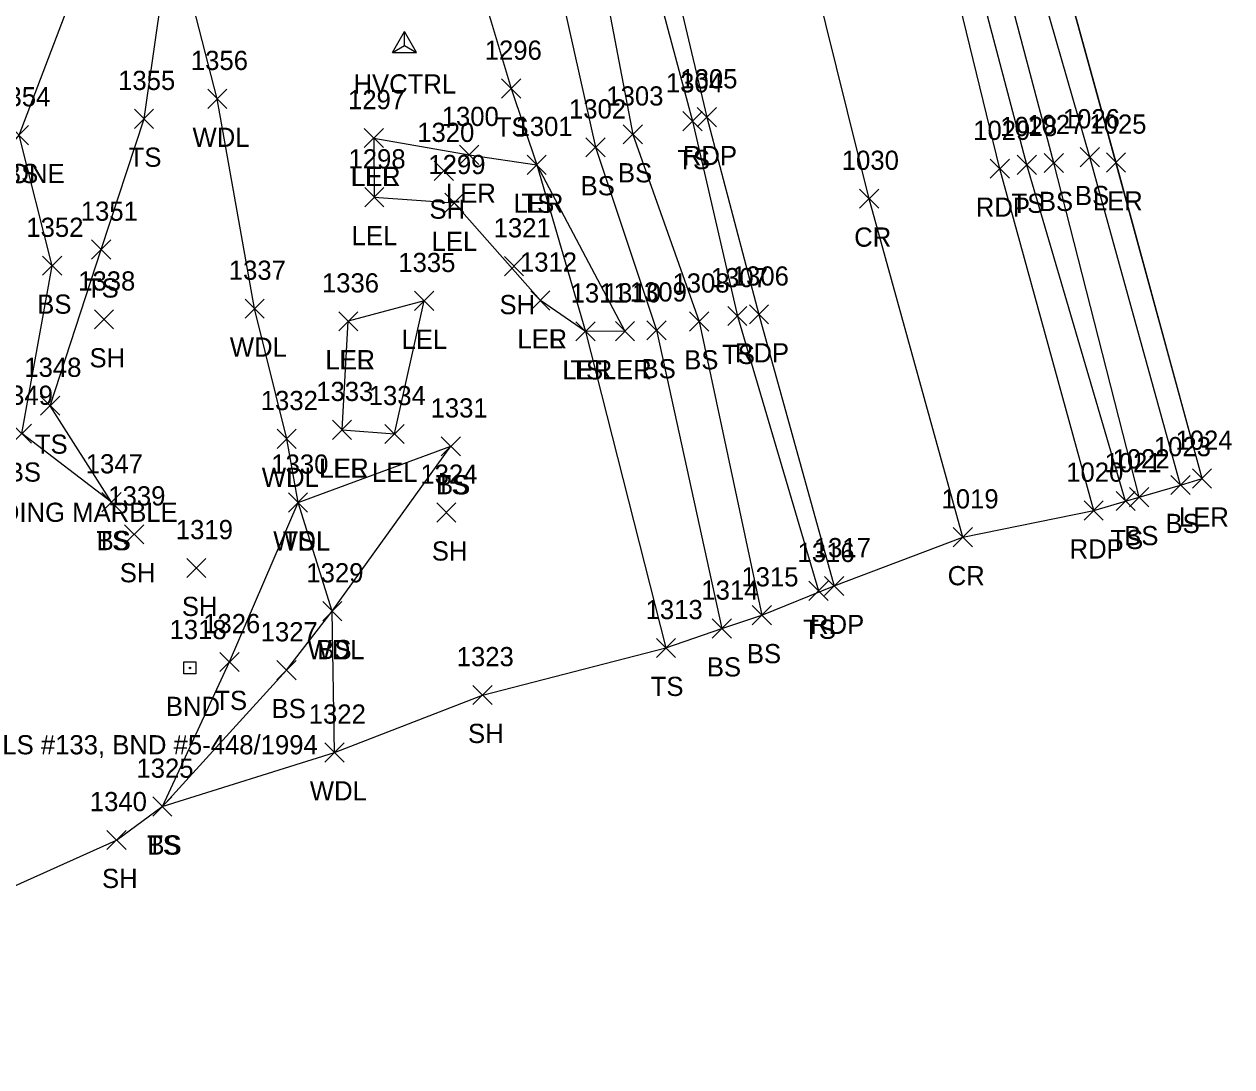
# Model space of a CAD drawing. Extents: x 1512665 to 1513714, y 110636 to 112816.
# Drawn here: x 1513164.9 to 1513290.7, y 110710.2 to 110818.8 of the extents above; entities that cross this region are included whole.
import ezdxf

# ---------------------------------------------------------------- set-up
doc = ezdxf.new("R2010")
doc.units = 0
for name, color, linetype in [('C_A', 7, 'Continuous'), ('CPSM', 7, 'Continuous'), ('L_A', 7, 'Continuous'), ('L_C', 7, 'Continuous'), ('L_I', 7, 'Continuous'), ('L_TIC', 7, 'Continuous'), ('LARO', 7, 'Continuous'), ('LASF', 7, 'Continuous'), ('LAWA', 7, 'Continuous'), ('LELB', 7, 'Continuous'), ('Level 18', 7, 'Continuous'), ('LSOGP', 7, 'Continuous'), ('M_A', 7, 'Continuous'), ('M_C', 7, 'Continuous'), ('M_I', 7, 'Continuous'), ('P_A', 7, 'Continuous'), ('P_I', 7, 'Continuous'), ('P_TIC', 7, 'Continuous'), ('PET', 7, 'Continuous'), ('PRC', 7, 'Continuous')]:
    doc.layers.add(name, color=color, linetype=linetype)

msp = doc.modelspace()

# ---------------------------------------------------------------- linework, layer by layer
at = {"layer": 'CPSM'}
for p, q in [((1513203.28, 110815.81), (1513204.53, 110817.98)), ((1513205.78, 110815.81), (1513204.53, 110817.98)), ((1513204.53, 110816.53), (1513204.53, 110817.98)), ((1513203.28, 110815.81), (1513204.53, 110816.53)), ((1513204.53, 110816.53), (1513204.53, 110816.53)), ((1513204.53, 110816.53), (1513205.78, 110815.81)), ((1513203.28, 110815.81), (1513205.78, 110815.81))]:
    msp.add_line(p, q, dxfattribs=at)
at = {"layer": 'L_TIC'}
for points in [[(1513214.64, 110811.05), (1513216.64, 110813.05)], [(1513216.64, 110811.05), (1513214.64, 110813.05)], [(1513184.03, 110809.98), (1513186.03, 110811.98)], [(1513186.03, 110809.98), (1513184.03, 110811.98)], [(1513176.4, 110807.9), (1513178.4, 110809.9)], [(1513178.4, 110807.9), (1513176.4, 110809.9)], [(1513233.54, 110807.65), (1513235.54, 110809.65)], [(1513235.54, 110807.65), (1513233.54, 110809.65)], [(1513163.38, 110806.2), (1513165.38, 110808.2)], [(1513165.38, 110806.2), (1513163.38, 110808.2)], [(1513163.38, 110806.2), (1513165.38, 110808.2)], [(1513165.38, 110806.2), (1513163.38, 110808.2)], [(1513200.34, 110805.9), (1513202.34, 110807.9)], [(1513202.34, 110805.9), (1513200.34, 110807.9)], [(1513200.34, 110805.9), (1513202.34, 110807.9)], [(1513202.34, 110805.9), (1513200.34, 110807.9)], [(1513227.33, 110806.28), (1513229.33, 110808.28)], [(1513229.33, 110806.28), (1513227.33, 110808.28)], [(1513210.27, 110804.15), (1513212.27, 110806.15)], [(1513212.27, 110804.15), (1513210.27, 110806.15)], [(1513223.44, 110804.93), (1513225.44, 110806.93)], [(1513225.44, 110804.93), (1513223.44, 110806.93)], [(1513274.94, 110803.91), (1513276.94, 110805.91)], [(1513276.94, 110803.91), (1513274.94, 110805.91)], [(1513217.31, 110803.11), (1513219.31, 110805.11)], [(1513219.31, 110803.11), (1513217.31, 110805.11)], [(1513217.31, 110803.11), (1513219.31, 110805.11)], [(1513219.31, 110803.11), (1513217.31, 110805.11)], [(1513268.36, 110803.1), (1513270.36, 110805.1)], [(1513270.36, 110803.1), (1513268.36, 110805.1)], [(1513271.18, 110803.3), (1513273.18, 110805.3)], [(1513273.18, 110803.3), (1513271.18, 110805.3)], [(1513277.66, 110803.35), (1513279.66, 110805.35)], [(1513279.66, 110803.35), (1513277.66, 110805.35)], [(1513207.64, 110802.49), (1513209.64, 110804.49)], [(1513209.64, 110802.49), (1513207.64, 110804.49)], [(1513200.39, 110799.73), (1513202.39, 110801.73)], [(1513202.39, 110799.73), (1513200.39, 110801.73)], [(1513208.72, 110799.14), (1513210.72, 110801.14)], [(1513210.72, 110799.14), (1513208.72, 110801.14)], [(1513171.94, 110794.28), (1513173.94, 110796.28)], [(1513173.94, 110794.28), (1513171.94, 110796.28)], [(1513166.83, 110792.6), (1513168.83, 110794.6)], [(1513168.83, 110792.6), (1513166.83, 110794.6)], [(1513214.94, 110792.55), (1513216.94, 110794.55)], [(1513216.94, 110792.55), (1513214.94, 110794.55)], [(1513205.59, 110788.94), (1513207.59, 110790.94)], [(1513207.59, 110788.94), (1513205.59, 110790.94)], [(1513217.69, 110788.98), (1513219.69, 110790.98)], [(1513219.69, 110788.98), (1513217.69, 110790.98)], [(1513217.69, 110788.98), (1513219.69, 110790.98)], [(1513219.69, 110788.98), (1513217.69, 110790.98)], [(1513187.92, 110788.13), (1513189.92, 110790.13)], [(1513189.92, 110788.13), (1513187.92, 110790.13)], [(1513172.23, 110787.01), (1513174.23, 110789.01)], [(1513174.23, 110787.01), (1513172.23, 110789.01)], [(1513197.68, 110786.81), (1513199.68, 110788.81)], [(1513199.68, 110786.81), (1513197.68, 110788.81)], [(1513197.68, 110786.81), (1513199.68, 110788.81)], [(1513199.68, 110786.81), (1513197.68, 110788.81)], [(1513234.23, 110786.8), (1513236.23, 110788.8)], [(1513236.23, 110786.8), (1513234.23, 110788.8)], [(1513238.21, 110787.36), (1513240.21, 110789.36)], [(1513240.21, 110787.36), (1513238.21, 110789.36)], [(1513222.4, 110785.76), (1513224.4, 110787.76)], [(1513224.4, 110785.76), (1513222.4, 110787.76)], [(1513222.4, 110785.76), (1513224.4, 110787.76)], [(1513224.4, 110785.76), (1513222.4, 110787.76)], [(1513226.5, 110785.78), (1513228.5, 110787.78)], [(1513228.5, 110785.78), (1513226.5, 110787.78)], [(1513229.78, 110785.87), (1513231.78, 110787.87)], [(1513231.78, 110785.87), (1513229.78, 110787.87)], [(1513166.62, 110778.02), (1513168.62, 110780.02)], [(1513168.62, 110778.02), (1513166.62, 110780.02)], [(1513163.66, 110775.11), (1513165.66, 110777.11)], [(1513165.66, 110775.11), (1513163.66, 110777.11)], [(1513197.03, 110775.51), (1513199.03, 110777.51)], [(1513199.03, 110775.51), (1513197.03, 110777.51)], [(1513197.03, 110775.51), (1513199.03, 110777.51)], [(1513199.03, 110775.51), (1513197.03, 110777.51)], [(1513202.5, 110775.08), (1513204.5, 110777.08)], [(1513204.5, 110775.08), (1513202.5, 110777.08)], [(1513191.26, 110774.56), (1513193.26, 110776.56)], [(1513193.26, 110774.56), (1513191.26, 110776.56)], [(1513208.37, 110773.79), (1513210.37, 110775.79)], [(1513210.37, 110773.79), (1513208.37, 110775.79)], [(1513208.37, 110773.79), (1513210.37, 110775.79)], [(1513210.37, 110773.79), (1513208.37, 110775.79)], [(1513286.62, 110770.43), (1513288.62, 110772.43)], [(1513288.62, 110770.43), (1513286.62, 110772.43)], [(1513284.37, 110769.76), (1513286.37, 110771.76)], [(1513286.37, 110769.76), (1513284.37, 110771.76)], [(1513173.02, 110767.97), (1513175.02, 110769.97)], [(1513175.02, 110767.97), (1513173.02, 110769.97)], [(1513173.02, 110767.97), (1513175.02, 110769.97)], [(1513175.02, 110767.97), (1513173.02, 110769.97)], [(1513192.44, 110767.94), (1513194.44, 110769.94)], [(1513194.44, 110767.94), (1513192.44, 110769.94)], [(1513192.44, 110767.94), (1513194.44, 110769.94)], [(1513194.44, 110767.94), (1513192.44, 110769.94)], [(1513278.66, 110768.09), (1513280.66, 110770.09)], [(1513280.66, 110768.09), (1513278.66, 110770.09)], [(1513280.07, 110768.49), (1513282.07, 110770.49)], [(1513282.07, 110768.49), (1513280.07, 110770.49)], [(1513207.89, 110766.89), (1513209.89, 110768.89)], [(1513209.89, 110766.89), (1513207.89, 110768.89)], [(1513175.38, 110764.63), (1513177.38, 110766.63)], [(1513177.38, 110764.63), (1513175.38, 110766.63)], [(1513181.85, 110761.12), (1513183.85, 110763.12)], [(1513183.85, 110761.12), (1513181.85, 110763.12)], [(1513246.66, 110758.74), (1513248.66, 110760.74)], [(1513248.66, 110758.74), (1513246.66, 110760.74)], [(1513196.01, 110756.62), (1513198.01, 110758.62)], [(1513198.01, 110756.62), (1513196.01, 110758.62)], [(1513196.01, 110756.62), (1513198.01, 110758.62)], [(1513198.01, 110756.62), (1513196.01, 110758.62)], [(1513240.76, 110756.2), (1513242.76, 110758.2)], [(1513242.76, 110756.2), (1513240.76, 110758.2)], [(1513236.59, 110754.82), (1513238.59, 110756.82)], [(1513238.59, 110754.82), (1513236.59, 110756.82)], [(1513230.77, 110752.79), (1513232.77, 110754.79)], [(1513232.77, 110752.79), (1513230.77, 110754.79)], [(1513185.31, 110751.33), (1513187.31, 110753.33)], [(1513187.31, 110751.33), (1513185.31, 110753.33)], [(1513191.25, 110750.48), (1513193.25, 110752.48)], [(1513193.25, 110750.48), (1513191.25, 110752.48)], [(1513211.66, 110747.89), (1513213.66, 110749.89)], [(1513213.66, 110747.89), (1513211.66, 110749.89)], [(1513196.25, 110741.91), (1513198.25, 110743.91)], [(1513198.25, 110741.91), (1513196.25, 110743.91)], [(1513178.31, 110736.27), (1513180.31, 110738.27)], [(1513180.31, 110736.27), (1513178.31, 110738.27)], [(1513178.31, 110736.27), (1513180.31, 110738.27)], [(1513180.31, 110736.27), (1513178.31, 110738.27)], [(1513173.53, 110732.79), (1513175.53, 110734.79)], [(1513175.53, 110732.79), (1513173.53, 110734.79)]]:
    msp.add_lwpolyline(points, dxfattribs=at)
at = {"layer": 'LARO'}
for points in [[(1513287.62, 110771.43), (1513278.66, 110804.35), (1513266.83, 110847.25), (1513263.56, 110857.54), (1513257.52, 110892.59), (1513246.98, 110939.88), (1513240.55, 110972.35), (1513236.76, 111000.77), (1513232.04, 111040.6), (1513226.98, 111080.02), (1513225.56, 111103.19), (1513223, 111134)], [(1513201.34, 110806.9), (1513201.39, 110800.73), (1513209.72, 110800.14), (1513218.69, 110789.98)], [(1513201.34, 110806.9), (1513211.27, 110805.15), (1513218.31, 110804.11), (1513227.5, 110786.78), (1513223.4, 110786.76), (1513218.69, 110789.98)], [(1513198.03, 110776.51), (1513203.5, 110776.08), (1513206.59, 110789.94), (1513198.68, 110787.81)], [(1513198.03, 110776.51), (1513198.68, 110787.81)]]:
    msp.add_lwpolyline(points, dxfattribs=at)
at = {"layer": 'LASF'}
msp.add_lwpolyline([(1513155.27, 110725.13), (1513152.55, 110754.36), (1513148, 110771.81), (1513152.25, 110792.5), (1513164.38, 110807.2), (1513174.01, 110832.48), (1513163.39, 110825.71), (1513157.64, 110817.68), (1513150.03, 110815.28), (1513143.72, 110818.88), (1513137.14, 110819.49), (1513132.38, 110806.57), (1513129.37, 110796.51), (1513123.12, 110784.14), (1513118.15, 110774.69), (1513122.72, 110764.73), (1513123.65, 110752.31), (1513122.83, 110742.42), (1513125.74, 110723.52), (1513127.35, 110710.17)], dxfattribs=at)
at = {"layer": 'LAWA'}
msp.add_lwpolyline([(1513197.25, 110742.91), (1513197.01, 110757.62), (1513193.44, 110768.94), (1513192.26, 110775.56), (1513188.92, 110789.13), (1513185.03, 110810.98), (1513180.33, 110829.24), (1513179.12, 110833.32), (1513176.34, 110843.12), (1513169.91, 110850.57), (1513155.8, 110854.74)], dxfattribs=at)
at = {"layer": 'LELB'}
for points in [[(1513279.66, 110769.09), (1513269.36, 110804.1), (1513258.58, 110845.03), (1513248.03, 110891.08), (1513238.9, 110939.46), (1513233.67, 110971.28), (1513227.79, 110999.01), (1513223.28, 111039.29), (1513218.14, 111079.84), (1513215.66, 111101.58), (1513213.58, 111134.44)], [(1513281.07, 110769.49), (1513272.18, 110804.3), (1513261.37, 110845.09), (1513250.96, 110892.05), (1513241.33, 110939.47), (1513235.95, 110971.69), (1513230.75, 110998.96), (1513225.38, 111039.55), (1513220.72, 111079.68), (1513217.65, 111101.89), (1513215.41, 111134.66)], [(1513285.37, 110770.76), (1513275.94, 110804.91), (1513264.13, 110845.89), (1513261.43, 110856.02), (1513255.56, 110892.3), (1513244.37, 110939.84), (1513238.1, 110972.49), (1513234.78, 111000.27), (1513229.59, 111040.61), (1513225.06, 111080), (1513223.07, 111102.56), (1513220.29, 111134.39)], [(1513199.08, 110968.9), (1513204.16, 110941.9), (1513211.03, 110910.3), (1513214.77, 110890.32), (1513221.11, 110860.79), (1513225.66, 110841.85), (1513234.54, 110808.65), (1513239.21, 110788.36), (1513247.66, 110759.74)], [(1513211.15, 110889.33), (1513212.64, 110858.8), (1513221.94, 110840.75), (1513228.33, 110807.28), (1513235.23, 110787.8), (1513241.76, 110757.2)], [(1513207.14, 110888.27), (1513207.94, 110867.63), (1513209.1, 110857.86), (1513217.02, 110839.04), (1513224.44, 110805.93), (1513230.78, 110786.87), (1513237.59, 110755.82)], [(1513202.19, 110882.03), (1513204.83, 110866.76), (1513205.37, 110849.15), (1513208.08, 110838.85), (1513208.78, 110835), (1513215.64, 110812.05), (1513218.31, 110804.11), (1513223.4, 110786.76), (1513231.77, 110753.79)], [(1513174.02, 110768.97), (1513167.62, 110779.02), (1513172.94, 110795.28), (1513177.4, 110808.9), (1513180.33, 110829.24)], [(1513174.02, 110768.97), (1513164.66, 110776.11), (1513167.83, 110793.6), (1513164.38, 110807.2)], [(1513179.31, 110737.27), (1513186.31, 110752.33), (1513193.44, 110768.94), (1513209.37, 110774.79)], [(1513179.31, 110737.27), (1513192.25, 110751.48), (1513197.01, 110757.62), (1513209.37, 110774.79)]]:
    msp.add_lwpolyline(points, dxfattribs=at)
at = {"layer": 'Level 18'}
msp.add_lwpolyline([(1513181.56, 110752.34), (1513182.81, 110752.34), (1513182.81, 110751.09), (1513181.56, 110751.09)], close=True, dxfattribs=at)
msp.add_circle((1513182.18, 110751.71), 0.0833, dxfattribs=at)
at = {"layer": 'LSOGP'}
msp.add_lwpolyline([(1513155.27, 110725.13), (1513174.53, 110733.79), (1513179.3, 110737.27), (1513197.25, 110742.91), (1513212.66, 110748.89), (1513231.77, 110753.79), (1513237.59, 110755.82), (1513241.76, 110757.2), (1513249.29, 110760.25), (1513262.69, 110765.32), (1513276.33, 110768.1), (1513279.66, 110769.08), (1513281.07, 110769.49), (1513285.37, 110770.76), (1513287.62, 110771.44), (1513278.65, 110804.35), (1513266.83, 110847.25), (1513257.52, 110892.59), (1513246.98, 110939.88)], dxfattribs=at)
at = {"layer": 'P_TIC'}
for points in [[(1513235.04, 110808.07), (1513237.04, 110810.07)], [(1513237.04, 110808.07), (1513235.04, 110810.07)], [(1513265.56, 110802.7), (1513267.56, 110804.7)], [(1513267.56, 110802.7), (1513265.56, 110804.7)], [(1513251.95, 110799.58), (1513253.95, 110801.58)], [(1513253.95, 110799.58), (1513251.95, 110801.58)], [(1513240.46, 110787.53), (1513242.46, 110789.53)], [(1513242.46, 110787.53), (1513240.46, 110789.53)], [(1513275.33, 110767.1), (1513277.33, 110769.1)], [(1513277.33, 110767.1), (1513275.33, 110769.1)], [(1513261.69, 110764.32), (1513263.69, 110766.32)], [(1513263.69, 110764.32), (1513261.69, 110766.32)], [(1513248.29, 110759.24), (1513250.29, 110761.24)], [(1513250.29, 110759.24), (1513248.29, 110761.24)]]:
    msp.add_lwpolyline(points, dxfattribs=at)
at = {"layer": 'PET'}
for points in [[(1513276.33, 110768.1), (1513266.56, 110803.7), (1513256.52, 110844.87), (1513245.76, 110890.86), (1513235.93, 110938.82), (1513230.25, 110971.16), (1513225.99, 110998.82), (1513220.55, 111038.9), (1513215.66, 111079.61), (1513213.11, 111101.63), (1513210.3, 111134.17)], [(1513181.78, 111131.32), (1513183.34, 111114.05), (1513184.43, 111101.24), (1513188.03, 111069.41), (1513191.64, 111039.85), (1513195.64, 111010.58), (1513196.78, 111002.78), (1513199.52, 110982.68), (1513202.26, 110966.84), (1513206.8, 110942.1), (1513212.83, 110910.79), (1513216.97, 110890.92), (1513223.71, 110861.11), (1513236.04, 110809.07), (1513241.46, 110788.53), (1513249.29, 110760.24)]]:
    msp.add_lwpolyline(points, dxfattribs=at)
at = {"layer": 'PRC'}
msp.add_lwpolyline([(1513262.69, 110765.32), (1513252.95, 110800.58), (1513242.77, 110841.61), (1513231.95, 110888.45), (1513222.37, 110936.12), (1513216.37, 110968.76), (1513211.8, 110996.68), (1513206.03, 111035.98), (1513201.18, 111077.25), (1513198.65, 111101.07), (1513195.74, 111132.86)], dxfattribs=at)

# ---------------------------------------------------------------- texts
at = {"layer": 'C_A'}
msp.add_text('HVCTRL', height=2, dxfattribs=at).set_placement((1513199.22, 110811.53))
at = {"layer": 'L_A'}
for s, p in [('TS', (1513214.04, 110807.05)), ('WDL', (1513182.45, 110805.98)), ('TS', (1513175.8, 110803.9)), ('TS', (1513232.95, 110803.65)), ('STONE', (1513159.92, 110802.2)), ('BS', (1513162.82, 110802.2)), ('LER', (1513198.92, 110801.9)), ('LEL', (1513198.98, 110801.9)), ('BS', (1513226.77, 110802.28)), ('LER', (1513208.85, 110800.15)), ('BS', (1513222.88, 110800.93)), ('LER', (1513215.89, 110799.11)), ('TS', (1513216.72, 110799.11)), ('TS', (1513267.77, 110799.1)), ('BS', (1513270.62, 110799.3)), ('BS', (1513274.38, 110799.91)), ('LER', (1513276.24, 110799.35)), ('SH', (1513207.13, 110798.49)), ('LEL', (1513199.03, 110795.73)), ('LEL', (1513207.36, 110795.14)), ('TS', (1513171.35, 110790.28)), ('BS', (1513166.27, 110788.6)), ('SH', (1513214.43, 110788.55)), ('WDL', (1513186.34, 110784.13)), ('LEL', (1513204.22, 110784.94)), ('LER', (1513216.27, 110784.98)), ('LEL', (1513216.32, 110784.98)), ('SH', (1513171.72, 110783.01)), ('LER', (1513196.26, 110782.81)), ('LEL', (1513196.31, 110782.81)), ('BS', (1513233.67, 110782.8)), ('TS', (1513237.62, 110783.36)), ('LER', (1513220.98, 110781.76)), ('TS', (1513221.81, 110781.76)), ('LER', (1513225.09, 110781.78)), ('BS', (1513229.23, 110781.87)), ('TS', (1513166.03, 110774.02)), ('LER', (1513195.61, 110771.51)), ('LEL', (1513195.67, 110771.51)), ('BS', (1513163.1, 110771.11)), ('WDL', (1513189.67, 110770.56)), ('LEL', (1513201.14, 110771.08)), ('TS', (1513207.78, 110769.79)), ('BS', (1513207.82, 110769.79)), ('LER', (1513285.21, 110766.43)), ('BS', (1513283.81, 110765.76)), ('TS', (1513172.43, 110763.97)), ('BS', (1513172.46, 110763.97)), ('WDL', (1513190.86, 110763.94)), ('TS', (1513191.85, 110763.94)), ('TS', (1513278.07, 110764.09)), ('BS', (1513279.51, 110764.49)), ('SH', (1513207.38, 110762.89)), ('SH', (1513174.87, 110760.63)), ('SH', (1513181.34, 110757.12)), ('TS', (1513246.07, 110754.74)), ('WDL', (1513194.43, 110752.62)), ('BS', (1513195.45, 110752.62)), ('BS', (1513240.2, 110752.2)), ('BS', (1513236.03, 110750.82)), ('TS', (1513230.18, 110748.79)), ('TS', (1513184.72, 110747.33)), ('BS', (1513190.69, 110746.48)), ('SH', (1513211.15, 110743.89)), ('WDL', (1513194.67, 110737.91)), ('TS', (1513177.72, 110732.27)), ('BS', (1513177.75, 110732.27)), ('SH', (1513173.02, 110728.79))]:
    msp.add_text(s, height=2, dxfattribs=at).set_placement(p)
at = {"layer": 'L_C'}
msp.add_text('VERTICALLY STANDING MARBLE', height=2, dxfattribs=at).set_placement((1513138.26, 110766.92))
at = {"layer": 'L_I'}
for s, p in [('1356', (1513182.28, 110813.98)), ('1296', (1513212.89, 110815.05)), ('1355', (1513174.7, 110811.9)), ('1304', (1513231.76, 110811.65)), ('1354', (1513161.69, 110810.2)), ('1354', (1513161.69, 110810.2)), ('1303', (1513225.56, 110810.28)), ('1297', (1513198.65, 110809.9)), ('1297', (1513198.65, 110809.9)), ('1302', (1513221.67, 110808.93)), ('1300', (1513208.41, 110808.15)), ('1026', (1513273.11, 110807.91)), ('1320', (1513205.86, 110806.49)), ('1301', (1513216.1, 110807.11)), ('1301', (1513216.1, 110807.11)), ('1028', (1513266.59, 110807.1)), ('1027', (1513269.41, 110807.3)), ('1025', (1513275.88, 110807.35)), ('1298', (1513198.7, 110803.73)), ('1299', (1513207.02, 110803.14)), ('1351', (1513170.81, 110798.28)), ('1352', (1513165.14, 110796.6)), ('1321', (1513213.82, 110796.55)), ('1335', (1513203.89, 110792.94)), ('1312', (1513216.56, 110792.98)), ('1312', (1513216.56, 110792.98)), ('1337', (1513186.23, 110792.13)), ('1307', (1513236.44, 110791.36)), ('1338', (1513170.54, 110791.01)), ('1336', (1513195.93, 110790.81)), ('1336', (1513195.93, 110790.81)), ('1308', (1513232.45, 110790.8)), ('1311', (1513221.84, 110789.76)), ('1311', (1513221.84, 110789.76)), ('1310', (1513225.29, 110789.78)), ('1309', (1513228, 110789.87)), ('1348', (1513164.93, 110782.02)), ('1349', (1513161.96, 110779.11)), ('1333', (1513195.34, 110779.51)), ('1333', (1513195.34, 110779.51)), ('1334', (1513200.81, 110779.08)), ('1332', (1513189.56, 110778.56)), ('1331', (1513207.25, 110777.79)), ('1331', (1513207.25, 110777.79)), ('1023', (1513282.6, 110773.76)), ('1024', (1513284.85, 110774.43)), ('1022', (1513278.3, 110772.49)), ('1347', (1513171.33, 110771.97)), ('1347', (1513171.33, 110771.97)), ('1330', (1513190.66, 110771.94)), ('1330', (1513190.66, 110771.94)), ('1021', (1513277.46, 110772.09)), ('1324', (1513206.19, 110770.89)), ('1339', (1513173.68, 110768.63)), ('1319', (1513180.71, 110765.12)), ('1316', (1513245.48, 110762.74)), ('1329', (1513194.31, 110760.62)), ('1329', (1513194.31, 110760.62)), ('1315', (1513239.63, 110760.2)), ('1314', (1513235.46, 110758.82)), ('1313', (1513229.65, 110756.79)), ('1326', (1513183.56, 110755.33)), ('1327', (1513189.55, 110754.48)), ('1323', (1513209.97, 110751.89)), ('1322', (1513194.56, 110745.91)), ('1325', (1513176.61, 110740.27)), ('1325', (1513176.61, 110740.27)), ('1340', (1513171.75, 110736.79))]:
    msp.add_text(s, height=2, dxfattribs=at).set_placement(p)
at = {"layer": 'M_A'}
msp.add_text('BND', height=2, dxfattribs=at).set_placement((1513179.67, 110746.71))
at = {"layer": 'M_C'}
msp.add_text('LS #133, BND #5-448/1994', height=2, dxfattribs=at).set_placement((1513162.64, 110742.71))
at = {"layer": 'M_I'}
msp.add_text('1318', height=2, dxfattribs=at).set_placement((1513180.06, 110754.71))
at = {"layer": 'P_A'}
for s, p in [('RDP', (1513233.53, 110804.07)), ('RDP', (1513264.05, 110798.7)), ('CR', (1513251.38, 110795.58)), ('RDP', (1513238.95, 110783.53)), ('RDP', (1513273.82, 110763.1)), ('CR', (1513261.12, 110760.32)), ('RDP', (1513246.78, 110755.24))]:
    msp.add_text(s, height=2, dxfattribs=at).set_placement(p)
at = {"layer": 'P_I'}
for s, p in [('1305', (1513233.27, 110812.07)), ('1029', (1513263.78, 110806.7)), ('1030', (1513250.09, 110803.58)), ('1306', (1513238.63, 110791.53)), ('1020', (1513273.47, 110771.1)), ('1019', (1513260.48, 110768.32)), ('1317', (1513247.17, 110763.24))]:
    msp.add_text(s, height=2, dxfattribs=at).set_placement(p)

doc.saveas('drawing.dxf')
